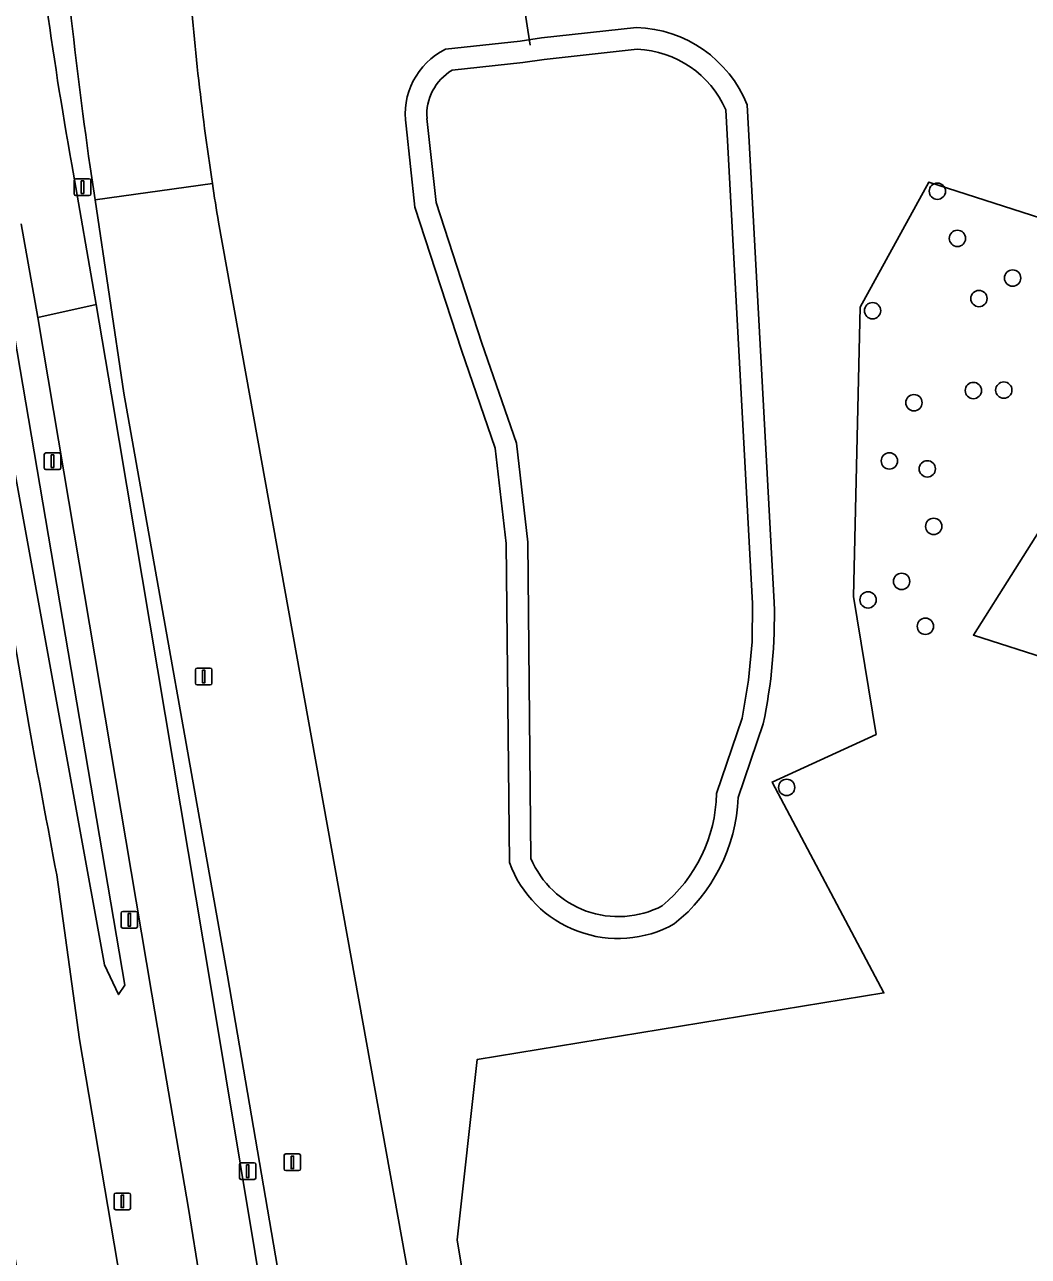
# Model space of a CAD drawing. Extents: x 154324 to 155744, y 382937 to 384188.
# Drawn here: x 155019.4 to 155079.5, y 383695.9 to 383769.7 of the extents above; entities that cross this region are included whole.
import ezdxf

# ---------------------------------------------------------------- set-up
doc = ezdxf.new("R2010")
doc.units = 0
for name, color, linetype in [('IMGEO_Berm_groen', 7, 'Continuous'), ('IMGEO_Boom', 7, 'Continuous'), ('IMGEO_Duiker', 7, 'Continuous'), ('IMGEO_Fietspad_gesloten', 7, 'Continuous'), ('IMGEO_Groenvoorziening', 7, 'Continuous'), ('IMGEO_Lichtmast', 7, 'Continuous'), ('IMGEO_Loofbos', 7, 'Continuous'), ('IMGEO_Meer_plas_ven_vijver', 7, 'Continuous'), ('IMGEO_Oever', 7, 'Continuous'), ('IMGEO_Rijbaan_lokaal_gesloten', 7, 'Continuous'), ('IMGEO_Rijbaan_regionaal_gesloten', 7, 'Continuous'), ('IMGEO_Waterloop', 7, 'Continuous')]:
    doc.layers.add(name, color=color, linetype=linetype)

msp = doc.modelspace()

# ---------------------------------------------------------------- linework, layer by layer
at = {"layer": 'IMGEO_Berm_groen'}
for points in [[(155022.201, 383761.283), (155023.65, 383752.887), (155024.582, 383747.491), (155030.556, 383711.937), (155035.787, 383680.446), (155055.586, 383562.322), (155064.93, 383506.848), (155067.803, 383490.288), (155069.375, 383489.212)], [(155047.66, 383620.638), (155040.998, 383657.511), (155031.523, 383712.699), (155025.319, 383747.582), (155023.592, 383759.163), (155023.296, 383761.147)], [(155016.83, 383759.18), (155015.579, 383758.975), (155015.084, 383758.454), (155014.481, 383757.434), (155014.572, 383756.911), (155016.525, 383745.686), (155019.641, 383727.625)], [(155030.596, 383690.066), (155029.197, 383698.769), (155027.513, 383708.543), (155027.003, 383711.594), (155020.155, 383752.117), (155019.156, 383757.716)], [(155021.296, 383718.742), (155022.669, 383708.88), (155025.49, 383692.18), (155052.477, 383531.831), (155059.928, 383487.45), (155064.796, 383488.095), (155057.1, 383532.805), (155052.123, 383561.719), (155030.596, 383690.066)]]:
    msp.add_lwpolyline(points, dxfattribs=at)
msp.add_lwpolyline([(155017.677, 383748.891), (155016.219, 383757.744), (155017.406, 383757.923), (155018.775, 383750.99), (155025.367, 383712.146), (155024.991, 383711.574), (155024.151, 383713.351)], close=True, dxfattribs=at)
for centre, radius, start, end in [((155254.724, 383803.119), 236.257, 185.24892, 190.19973), ((155354.041, 383807.716), 334.007, 184.49728, 188.0146), ((156385.944, 383977.586), 1388.979, 190.36746, 190.740192)]:
    msp.add_arc(centre, radius, start, end, dxfattribs=at)
at = {"layer": 'IMGEO_Boom'}
for centre in [(155074.06, 383759.68), (155075.263, 383756.854), (155078.57, 383754.477), (155076.549, 383753.253), (155070.175, 383752.526), (155076.217, 383747.745), (155078.042, 383747.768), (155072.655, 383747.017), (155071.188, 383743.53), (155073.454, 383743.055), (155073.839, 383739.608), (155071.916, 383736.314), (155069.906, 383735.21), (155073.344, 383733.626), (155065.031, 383723.979)]:
    msp.add_circle(centre, 0.489, dxfattribs=at)
at = {"layer": 'IMGEO_Duiker'}
msp.add_lwpolyline([(155049.671, 383768.427), (155046.671, 383787.763)], dxfattribs=at)
at = {"layer": 'IMGEO_Fietspad_gesloten'}
for points in [[(155019.156, 383757.716), (155020.155, 383752.117), (155023.65, 383752.887), (155022.201, 383761.283)], [(155035.787, 383680.446), (155030.556, 383711.937), (155024.582, 383747.491), (155023.65, 383752.887), (155020.155, 383752.117), (155027.003, 383711.594), (155027.513, 383708.543), (155029.197, 383698.769), (155030.596, 383690.066), (155052.123, 383561.719), (155057.1, 383532.805), (155064.796, 383488.095), (155070.126, 383488.988)]]:
    msp.add_lwpolyline(points, dxfattribs=at)
msp.add_arc((155254.724, 383803.119), 236.257, 185.24892, 190.19973, dxfattribs=at)
at = {"layer": 'IMGEO_Groenvoorziening'}
for points in [[(155050.336, 383768.856), (155056.032, 383769.485)], [(155044.589, 383768.184), (155049.055, 383768.67), (155050.336, 383768.856)], [(155062.667, 383764.858), (155064.285, 383735.047)], [(155048.416, 383719.478), (155048.226, 383738.584), (155047.574, 383744.294), (155045.545, 383750.161), (155042.752, 383758.724), (155042.226, 383763.603)], [(155059.736, 383616.398), (155060.565, 383620.426), (155066.607, 383624.127), (155079.411, 383622.664), (155071.637, 383655.314), (155056.405, 383652.049), (155052.036, 383655.996), (155045.291, 383696.9), (155046.493, 383707.698), (155070.86, 383711.671), (155064.156, 383724.297), (155070.388, 383727.149), (155069.043, 383735.408), (155069.439, 383752.737), (155073.558, 383760.225), (155082.502, 383757.348)], [(155030.993, 383757.82), (155045.927, 383675.069), (155050.278, 383650.736), (155055.096, 383623.794), (155056.54, 383616.113), (155069.465, 383544.367)], [(155083.717, 383744.948), (155076.22, 383733.105), (155080.966, 383731.571)], [(155063.626, 383727.782), (155062.118, 383723.374)]]:
    msp.add_lwpolyline(points, dxfattribs=at)
for centre, radius, start, end in [((155192.439, 383784.755), 163.677, 184.00415, 188.64952), ((155055.79, 383762.067), 7.422, 22.08906, 88.13), ((155046.539, 383764.278), 4.366, 116.53192, 188.89634), ((155196.671, 383785.432), 167.963, 188.66067, 189.46208), ((155033.018, 383734.221), 31.278, 348.12038, 1.51352), ((155051.913, 383723.777), 10.213, 308.68778, 357.7409), ((155054.931, 383721.876), 6.942, 200.20786, 299.00958)]:
    msp.add_arc(centre, radius, start, end, dxfattribs=at)
at = {"layer": 'IMGEO_Lichtmast'}
for p, q in [((155022.449, 383760.422), (155023.239, 383760.422)), ((155023.239, 383760.422), (155022.449, 383760.422)), ((155022.349, 383759.522), (155022.349, 383760.322)), ((155022.349, 383760.322), (155022.349, 383759.522)), ((155023.339, 383760.322), (155023.339, 383759.522)), ((155023.339, 383759.522), (155023.339, 383760.322)), ((155023.239, 383759.422), (155022.449, 383759.422)), ((155022.449, 383759.422), (155023.239, 383759.422)), ((155020.546, 383743.113), (155020.546, 383743.913)), ((155020.546, 383743.913), (155020.546, 383743.113)), ((155020.646, 383744.013), (155021.436, 383744.013)), ((155021.436, 383744.013), (155020.646, 383744.013)), ((155021.536, 383743.913), (155021.536, 383743.113)), ((155021.536, 383743.113), (155021.536, 383743.913)), ((155021.436, 383743.013), (155020.646, 383743.013)), ((155020.646, 383743.013), (155021.436, 383743.013)), ((155029.604, 383730.221), (155029.604, 383731.021)), ((155029.604, 383731.021), (155029.604, 383730.221)), ((155029.704, 383731.121), (155030.494, 383731.121)), ((155030.494, 383731.121), (155029.704, 383731.121)), ((155030.594, 383731.021), (155030.594, 383730.221)), ((155030.594, 383730.221), (155030.594, 383731.021)), ((155030.494, 383730.121), (155029.704, 383730.121)), ((155029.704, 383730.121), (155030.494, 383730.121)), ((155025.148, 383715.656), (155025.148, 383716.456)), ((155025.148, 383716.456), (155025.148, 383715.656)), ((155025.248, 383716.556), (155026.038, 383716.556)), ((155026.038, 383716.556), (155025.248, 383716.556)), ((155026.138, 383716.456), (155026.138, 383715.656)), ((155026.138, 383715.656), (155026.138, 383716.456)), ((155026.038, 383715.556), (155025.248, 383715.556)), ((155025.248, 383715.556), (155026.038, 383715.556)), ((155032.337, 383701.506), (155033.127, 383701.506)), ((155033.127, 383701.506), (155032.337, 383701.506)), ((155034.921, 383701.133), (155034.921, 383701.933)), ((155034.921, 383701.933), (155034.921, 383701.133)), ((155035.021, 383702.033), (155035.811, 383702.033)), ((155035.811, 383702.033), (155035.021, 383702.033)), ((155035.911, 383701.933), (155035.911, 383701.133)), ((155035.911, 383701.133), (155035.911, 383701.933)), ((155032.237, 383700.606), (155032.237, 383701.406)), ((155032.237, 383701.406), (155032.237, 383700.606)), ((155033.227, 383701.406), (155033.227, 383700.606)), ((155033.227, 383700.606), (155033.227, 383701.406)), ((155035.811, 383701.033), (155035.021, 383701.033)), ((155035.021, 383701.033), (155035.811, 383701.033)), ((155033.127, 383700.506), (155032.337, 383700.506)), ((155032.337, 383700.506), (155033.127, 383700.506)), ((155024.731, 383698.795), (155024.731, 383699.595)), ((155024.731, 383699.595), (155024.731, 383698.795)), ((155024.831, 383699.695), (155025.621, 383699.695)), ((155025.621, 383699.695), (155024.831, 383699.695)), ((155025.721, 383699.595), (155025.721, 383698.795)), ((155025.721, 383698.795), (155025.721, 383699.595)), ((155025.621, 383698.695), (155024.831, 383698.695)), ((155024.831, 383698.695), (155025.621, 383698.695))]:
    msp.add_line(p, q, dxfattribs=at)
for points in [[(155022.769, 383760.297), (155022.919, 383760.297), (155022.919, 383759.547), (155022.769, 383759.547), (155022.769, 383760.297)], [(155020.966, 383743.888), (155021.116, 383743.888), (155021.116, 383743.138), (155020.966, 383743.138), (155020.966, 383743.888)], [(155030.024, 383730.996), (155030.174, 383730.996), (155030.174, 383730.246), (155030.024, 383730.246), (155030.024, 383730.996)], [(155025.568, 383716.431), (155025.718, 383716.431), (155025.718, 383715.681), (155025.568, 383715.681), (155025.568, 383716.431)], [(155035.341, 383701.908), (155035.491, 383701.908), (155035.491, 383701.158), (155035.341, 383701.158), (155035.341, 383701.908)], [(155032.657, 383701.381), (155032.807, 383701.381), (155032.807, 383700.631), (155032.657, 383700.631), (155032.657, 383701.381)], [(155025.151, 383699.57), (155025.301, 383699.57), (155025.301, 383698.82), (155025.151, 383698.82), (155025.151, 383699.57)]]:
    msp.add_lwpolyline(points, dxfattribs=at)
for centre, start, end in [((155022.449, 383760.322), 90, 180), ((155022.449, 383760.322), 90, 180), ((155023.239, 383760.322), 0, 90), ((155023.239, 383760.322), 360, 90), ((155022.449, 383759.522), 180, 270), ((155022.449, 383759.522), 180, 270), ((155023.239, 383759.522), 270, 0), ((155023.239, 383759.522), 270, 0), ((155020.646, 383743.913), 90, 180), ((155020.646, 383743.913), 90, 180), ((155021.436, 383743.913), 0, 90), ((155021.436, 383743.913), 360, 90), ((155020.646, 383743.113), 180, 270), ((155020.646, 383743.113), 180, 270), ((155021.436, 383743.113), 270, 0), ((155021.436, 383743.113), 270, 0), ((155029.704, 383731.021), 90, 180), ((155029.704, 383731.021), 90, 180), ((155030.494, 383731.021), 0, 90), ((155030.494, 383731.021), 360, 90), ((155029.704, 383730.221), 180, 270), ((155029.704, 383730.221), 180, 270), ((155030.494, 383730.221), 270, 0), ((155030.494, 383730.221), 270, 0), ((155025.248, 383716.456), 90, 180), ((155025.248, 383716.456), 90, 180), ((155026.038, 383716.456), 0, 90), ((155026.038, 383716.456), 360, 90), ((155025.248, 383715.656), 180, 270), ((155025.248, 383715.656), 180, 270), ((155026.038, 383715.656), 270, 0), ((155026.038, 383715.656), 270, 0), ((155032.337, 383701.406), 90, 180), ((155032.337, 383701.406), 90, 180), ((155033.127, 383701.406), 0, 90), ((155033.127, 383701.406), 360, 90), ((155035.021, 383701.933), 90, 180), ((155035.021, 383701.933), 90, 180), ((155035.811, 383701.933), 0, 90), ((155035.811, 383701.933), 360, 90), ((155035.021, 383701.133), 180, 270), ((155035.021, 383701.133), 180, 270), ((155035.811, 383701.133), 270, 0), ((155035.811, 383701.133), 270, 0), ((155032.337, 383700.606), 180, 270), ((155032.337, 383700.606), 180, 270), ((155033.127, 383700.606), 270, 0), ((155033.127, 383700.606), 270, 0), ((155024.831, 383699.595), 90, 180), ((155024.831, 383699.595), 90, 180), ((155025.621, 383699.595), 0, 90), ((155025.621, 383699.595), 360, 90), ((155024.831, 383698.795), 180, 270), ((155024.831, 383698.795), 180, 270), ((155025.621, 383698.795), 270, 0), ((155025.621, 383698.795), 270, 0)]:
    msp.add_arc(centre, 0.1, start, end, dxfattribs=at)
at = {"layer": 'IMGEO_Loofbos'}
for points in [[(155082.502, 383757.348), (155073.558, 383760.225), (155069.439, 383752.737), (155069.043, 383735.408), (155070.388, 383727.149), (155064.156, 383724.297), (155070.86, 383711.671), (155046.493, 383707.698), (155045.291, 383696.9), (155052.036, 383655.996), (155056.405, 383652.049), (155071.637, 383655.314), (155079.411, 383622.664), (155066.607, 383624.127), (155060.565, 383620.426), (155059.736, 383616.398)], [(155080.966, 383731.571), (155076.22, 383733.105), (155083.717, 383744.948)]]:
    msp.add_lwpolyline(points, dxfattribs=at)
at = {"layer": 'IMGEO_Meer_plas_ven_vijver'}
for points in [[(155056.078, 383768.184), (155050.501, 383767.568), (155049.219, 383767.382), (155044.982, 383766.921)], [(155060.826, 383723.608), (155062.372, 383728.126), (155062.753, 383730.398), (155062.959, 383732.692), (155062.988, 383734.995), (155061.383, 383764.56)], [(155043.481, 383764.037), (155044.028, 383758.998), (155046.775, 383750.574), (155048.847, 383744.583), (155049.523, 383738.664), (155049.711, 383719.728)]]:
    msp.add_lwpolyline(points, dxfattribs=at)
for centre, radius, start, end in [((155055.793, 383762.072), 6.119, 23.99499, 87.32877), ((155046.537, 383764.279), 3.065, 120.4774, 184.53246), ((155051.918, 383723.774), 8.909, 309.39737, 358.9348), ((155054.942, 383721.909), 5.668, 202.63189, 297.6584)]:
    msp.add_arc(centre, radius, start, end, dxfattribs=at)
at = {"layer": 'IMGEO_Oever'}
for points in [[(155056.032, 383769.485), (155050.336, 383768.856), (155049.055, 383768.67), (155044.589, 383768.184)], [(155044.982, 383766.921), (155049.219, 383767.382), (155050.501, 383767.568), (155056.078, 383768.184)], [(155064.285, 383735.047), (155062.667, 383764.858)], [(155061.383, 383764.56), (155062.988, 383734.995)], [(155042.226, 383763.603), (155042.752, 383758.724), (155045.545, 383750.161), (155047.574, 383744.294), (155048.226, 383738.584), (155048.416, 383719.478)], [(155049.711, 383719.728), (155049.523, 383738.664), (155048.847, 383744.583), (155046.775, 383750.574), (155044.028, 383758.998), (155043.481, 383764.037)], [(155062.988, 383734.995), (155062.959, 383732.692), (155062.753, 383730.398), (155062.372, 383728.126), (155060.826, 383723.608)], [(155062.118, 383723.374), (155063.626, 383727.782)]]:
    msp.add_lwpolyline(points, dxfattribs=at)
for centre, radius, start, end in [((155055.79, 383762.067), 7.422, 22.08906, 88.13), ((155046.539, 383764.278), 4.366, 116.53192, 188.89634), ((155055.793, 383762.072), 6.119, 23.99499, 87.32877), ((155046.537, 383764.279), 3.065, 120.4774, 184.53246), ((155033.018, 383734.221), 31.278, 348.12038, 1.51352), ((155051.918, 383723.774), 8.909, 309.39737, 358.9348), ((155051.913, 383723.777), 10.213, 308.68778, 357.7409), ((155054.931, 383721.876), 6.942, 200.20786, 299.00958), ((155054.942, 383721.909), 5.668, 202.63189, 297.6584)]:
    msp.add_arc(centre, radius, start, end, dxfattribs=at)
at = {"layer": 'IMGEO_Rijbaan_lokaal_gesloten'}
for points in [[(155019.641, 383727.625), (155016.525, 383745.686), (155014.572, 383756.911), (155008.692, 383756.004), (155012.973, 383730.527), (155013.247, 383728.802), (155016.871, 383707.197), (155046.503, 383530.572), (155059.439, 383453.463)], [(155052.477, 383531.831), (155025.49, 383692.18), (155022.669, 383708.88), (155021.296, 383718.742)]]:
    msp.add_lwpolyline(points, dxfattribs=at)
msp.add_arc((156385.944, 383977.586), 1388.979, 190.36746, 190.740192, dxfattribs=at)
at = {"layer": 'IMGEO_Rijbaan_regionaal_gesloten'}
for points in [[(155023.296, 383761.147), (155023.592, 383759.163), (155030.623, 383760.14)], [(155030.623, 383760.14), (155023.592, 383759.163), (155025.319, 383747.582), (155031.523, 383712.699), (155040.998, 383657.511), (155047.66, 383620.638), (155058.726, 383558.566), (155063.68, 383530.41), (155070.593, 383489.047), (155075.664, 383486.308), (155075.078, 383489.814), (155070.183, 383519.006), (155071.303, 383519.14), (155070.99, 383520.813), (155070.622, 383522.809)], [(155055.096, 383623.794), (155050.278, 383650.736), (155045.927, 383675.069), (155030.993, 383757.82)]]:
    msp.add_lwpolyline(points, dxfattribs=at)
for centre, radius, start, end in [((155354.041, 383807.716), 334.007, 184.49728, 188.0146), ((155192.439, 383784.755), 163.677, 184.00415, 188.64952), ((155196.671, 383785.432), 167.963, 188.66067, 189.46208)]:
    msp.add_arc(centre, radius, start, end, dxfattribs=at)
at = {"layer": 'IMGEO_Waterloop'}
msp.add_lwpolyline([(155018.775, 383750.99), (155017.406, 383757.923), (155016.219, 383757.744), (155017.677, 383748.891), (155024.151, 383713.351), (155024.991, 383711.574), (155025.367, 383712.146)], close=True, dxfattribs=at)

doc.saveas('drawing.dxf')
